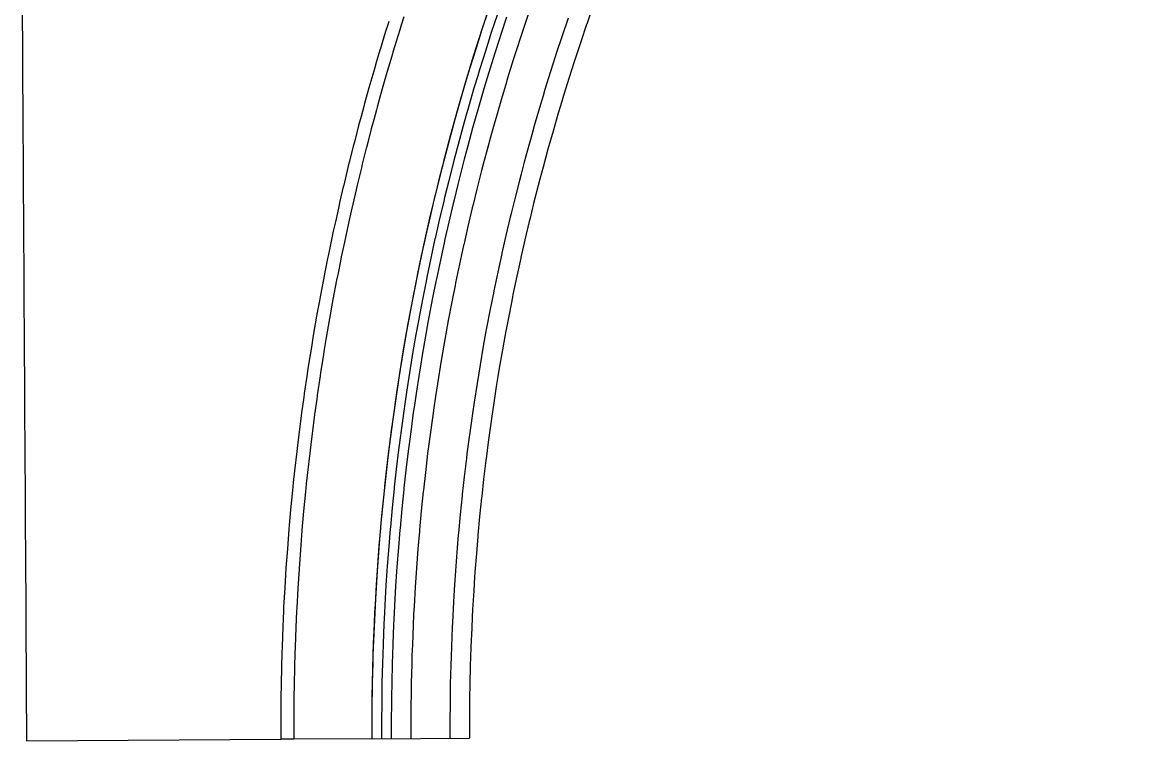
# Model space of a CAD drawing. Extents: x 2145380 to 2157287, y 139568 to 149130.
# Drawn here: x 2150891.5 to 2150948.2, y 148084.5 to 148121.3 of the extents above; entities that cross this region are included whole.
import ezdxf

# ---------------------------------------------------------------- set-up
doc = ezdxf.new("R2010")
doc.units = 0
doc.layers.add('PR_PREVIOUSLY CONSTRUCTED', color=7, linetype='Continuous')

msp = doc.modelspace()

# ---------------------------------------------------------------- linework, layer by layer
at = {"layer": 'PR_PREVIOUSLY CONSTRUCTED'}
msp.add_line((2150909.351, 148084.619), (2150914.345, 148084.649), dxfattribs=at)
for points in [[(2150917.502, 148122.133), (2150917.193, 148121.22), (2150916.885, 148120.287), (2150916.831, 148120.12), (2150916.586, 148119.351), (2150916.294, 148118.412), (2150916.198, 148118.096), (2150916.011, 148117.472), (2150915.736, 148116.528), (2150915.603, 148116.06), (2150915.469, 148115.582), (2150915.211, 148114.634), (2150915.046, 148114.013), (2150914.96, 148113.684), (2150914.718, 148112.732), (2150914.527, 148111.956), (2150914.484, 148111.778), (2150914.258, 148110.821), (2150914.047, 148109.89), (2150914.041, 148109.863), (2150913.832, 148108.903), (2150913.632, 148107.941), (2150913.606, 148107.815), (2150913.439, 148106.977), (2150913.255, 148106.012), (2150913.204, 148105.732), (2150913.08, 148105.045), (2150912.913, 148104.077), (2150912.84, 148103.642), (2150912.754, 148103.107), (2150912.603, 148102.136), (2150912.516, 148101.546), (2150912.461, 148101.163), (2150912.328, 148100.19), (2150912.231, 148099.444), (2150912.203, 148099.215), (2150912.086, 148098.239), (2150911.986, 148097.337), (2150911.978, 148097.263), (2150911.878, 148096.285), (2150911.787, 148095.307), (2150911.78, 148095.225), (2150911.705, 148094.328), (2150911.63, 148093.348), (2150911.614, 148093.11), (2150911.565, 148092.367), (2150911.507, 148091.386), (2150911.487, 148090.993), (2150911.459, 148090.405), (2150911.419, 148089.423), (2150911.4, 148088.873), (2150911.387, 148088.441), (2150911.364, 148087.458), (2150911.352, 148086.752), (2150911.349, 148086.476), (2150911.343, 148085.493), (2150911.345, 148084.631)], [(2150920.66, 148122.079), (2150920.345, 148121.175), (2150920.339, 148121.158), (2150920.038, 148120.269), (2150919.739, 148119.361), (2150919.686, 148119.199), (2150919.447, 148118.45), (2150919.163, 148117.536), (2150919.07, 148117.228), (2150918.888, 148116.62), (2150918.62, 148115.702), (2150918.49, 148115.246), (2150918.36, 148114.781), (2150918.108, 148113.858), (2150917.948, 148113.253), (2150917.865, 148112.933), (2150917.629, 148112.006), (2150917.443, 148111.251), (2150917.401, 148111.077), (2150917.182, 148110.146), (2150916.976, 148109.239), (2150916.97, 148109.213), (2150916.766, 148108.278), (2150916.571, 148107.342), (2150916.546, 148107.219), (2150916.384, 148106.404), (2150916.205, 148105.464), (2150916.155, 148105.192), (2150916.034, 148104.523), (2150915.871, 148103.58), (2150915.801, 148103.157), (2150915.717, 148102.636), (2150915.57, 148101.69), (2150915.485, 148101.116), (2150915.432, 148100.744), (2150915.302, 148099.796), (2150915.208, 148099.07), (2150915.18, 148098.847), (2150915.067, 148097.897), (2150914.969, 148097.018), (2150914.961, 148096.946), (2150914.864, 148095.995), (2150914.776, 148095.042), (2150914.769, 148094.963), (2150914.695, 148094.089), (2150914.623, 148093.135), (2150914.607, 148092.904), (2150914.559, 148092.18), (2150914.503, 148091.225), (2150914.483, 148090.842), (2150914.456, 148090.27), (2150914.417, 148089.314), (2150914.398, 148088.779), (2150914.386, 148088.358), (2150914.363, 148087.401), (2150914.352, 148086.714), (2150914.349, 148086.445), (2150914.343, 148085.488), (2150914.345, 148084.649)], [(2150891.45, 148121.745), (2150891.454, 148121.11), (2150891.458, 148120.553), (2150891.463, 148119.674), (2150891.465, 148119.366), (2150891.465, 148119.317), (2150891.471, 148118.245), (2150891.472, 148118.184), (2150891.479, 148117.007), (2150891.48, 148116.824), (2150891.481, 148116.731), (2150891.486, 148115.835), (2150891.489, 148115.409), (2150891.493, 148114.667), (2150891.496, 148114.168), (2150891.497, 148114.001), (2150891.5, 148113.504), (2150891.505, 148112.6), (2150891.507, 148112.345), (2150891.511, 148111.626), (2150891.514, 148111.204), (2150891.514, 148111.19), (2150891.521, 148110.039), (2150891.522, 148109.814), (2150891.526, 148109.102), (2150891.528, 148108.892), (2150891.53, 148108.429), (2150891.535, 148107.748), (2150891.539, 148107.049), (2150891.541, 148106.608), (2150891.541, 148106.596), (2150891.547, 148105.674), (2150891.548, 148105.47), (2150891.555, 148104.336), (2150891.555, 148104.304), (2150891.556, 148104.105), (2150891.562, 148103.204), (2150891.569, 148102.075), (2150891.571, 148101.627), (2150891.575, 148100.949), (2150891.582, 148099.825), (2150891.586, 148099.161), (2150891.589, 148098.703), (2150891.596, 148097.583), (2150891.601, 148096.704), (2150891.602, 148096.465), (2150891.609, 148095.348), (2150891.616, 148094.256), (2150891.616, 148094.233), (2150891.622, 148093.12), (2150891.629, 148092.008), (2150891.63, 148091.815), (2150891.636, 148090.896), (2150891.642, 148089.786), (2150891.645, 148089.378), (2150891.649, 148088.676), (2150891.656, 148087.567), (2150891.66, 148086.945), (2150891.662, 148086.458), (2150891.669, 148085.35), (2150891.674, 148084.513), (2150904.684, 148084.591)], [(2150910.213, 148121.323), (2150910.141, 148121.094), (2150910.051, 148120.807), (2150909.786, 148119.939), (2150909.76, 148119.851), (2150909.573, 148119.225), (2150909.476, 148118.892), (2150909.443, 148118.78), (2150909.2, 148117.93), (2150909.112, 148117.619), (2150908.973, 148117.115), (2150908.932, 148116.967), (2150908.793, 148116.454), (2150908.672, 148116.001), (2150908.485, 148115.285), (2150908.421, 148115.034), (2150908.411, 148114.994), (2150908.19, 148114.114), (2150908.177, 148114.064), (2150907.942, 148113.092), (2150907.905, 148112.94), (2150907.887, 148112.863), (2150907.714, 148112.118), (2150907.633, 148111.763), (2150907.495, 148111.142), (2150907.403, 148110.724), (2150907.373, 148110.583), (2150907.284, 148110.165), (2150907.124, 148109.401), (2150907.081, 148109.186), (2150906.958, 148108.575), (2150906.888, 148108.216), (2150906.886, 148108.205), (2150906.699, 148107.222), (2150906.663, 148107.029), (2150906.553, 148106.419), (2150906.521, 148106.239), (2150906.451, 148105.84), (2150906.35, 148105.253), (2150906.25, 148104.649), (2150906.188, 148104.266), (2150906.187, 148104.256), (2150906.061, 148103.456), (2150906.034, 148103.278), (2150905.889, 148102.289), (2150905.885, 148102.261), (2150905.86, 148102.087), (2150905.751, 148101.298), (2150905.622, 148100.307), (2150905.573, 148099.912), (2150905.501, 148099.314), (2150905.389, 148098.32), (2150905.326, 148097.732), (2150905.285, 148097.326), (2150905.189, 148096.331), (2150905.119, 148095.548), (2150905.101, 148095.334), (2150905.022, 148094.338), (2150904.952, 148093.36), (2150904.951, 148093.34), (2150904.888, 148092.342), (2150904.833, 148091.344), (2150904.825, 148091.17), (2150904.787, 148090.345), (2150904.75, 148089.345), (2150904.738, 148088.978), (2150904.72, 148088.346), (2150904.699, 148087.346), (2150904.691, 148086.785), (2150904.686, 148086.346), (2150904.682, 148085.346), (2150904.684, 148084.591)], [(2150910.989, 148121.558), (2150910.851, 148121.122), (2150910.78, 148120.894), (2150910.691, 148120.609), (2150910.427, 148119.746), (2150910.401, 148119.658), (2150910.216, 148119.035), (2150910.119, 148118.704), (2150910.087, 148118.594), (2150909.844, 148117.748), (2150909.757, 148117.438), (2150909.618, 148116.937), (2150909.578, 148116.79), (2150909.44, 148116.28), (2150909.32, 148115.83), (2150909.134, 148115.118), (2150909.07, 148114.868), (2150909.059, 148114.828), (2150908.84, 148113.953), (2150908.827, 148113.903), (2150908.593, 148112.937), (2150908.557, 148112.786), (2150908.539, 148112.71), (2150908.367, 148111.968), (2150908.286, 148111.615), (2150908.149, 148110.998), (2150908.058, 148110.582), (2150908.028, 148110.442), (2150907.939, 148110.026), (2150907.781, 148109.267), (2150907.737, 148109.053), (2150907.615, 148108.446), (2150907.545, 148108.089), (2150907.543, 148108.077), (2150907.357, 148107.1), (2150907.322, 148106.908), (2150907.212, 148106.302), (2150907.18, 148106.122), (2150907.11, 148105.726), (2150907.011, 148105.142), (2150906.911, 148104.541), (2150906.849, 148104.161), (2150906.848, 148104.151), (2150906.723, 148103.354), (2150906.696, 148103.178), (2150906.552, 148102.194), (2150906.548, 148102.166), (2150906.523, 148101.993), (2150906.415, 148101.209), (2150906.287, 148100.223), (2150906.238, 148099.83), (2150906.167, 148099.236), (2150906.055, 148098.248), (2150905.992, 148097.663), (2150905.951, 148097.259), (2150905.856, 148096.269), (2150905.786, 148095.491), (2150905.768, 148095.278), (2150905.689, 148094.287), (2150905.62, 148093.316), (2150905.619, 148093.295), (2150905.556, 148092.303), (2150905.502, 148091.31), (2150905.494, 148091.138), (2150905.456, 148090.317), (2150905.419, 148089.323), (2150905.407, 148088.958), (2150905.39, 148088.329), (2150905.369, 148087.335), (2150905.36, 148086.777), (2150905.356, 148086.34), (2150905.351, 148085.346), (2150905.354, 148084.595), (2150904.684, 148084.591)], [(2150915.296, 148121.853), (2150914.983, 148120.904), (2150914.929, 148120.734), (2150914.679, 148119.951), (2150914.382, 148118.996), (2150914.284, 148118.674), (2150914.094, 148118.039), (2150913.814, 148117.079), (2150913.679, 148116.602), (2150913.543, 148116.116), (2150913.279, 148115.152), (2150913.112, 148114.519), (2150913.025, 148114.185), (2150912.778, 148113.216), (2150912.584, 148112.426), (2150912.54, 148112.244), (2150912.311, 148111.271), (2150912.096, 148110.323), (2150912.09, 148110.296), (2150911.877, 148109.319), (2150911.673, 148108.34), (2150911.647, 148108.212), (2150911.477, 148107.359), (2150911.29, 148106.377), (2150911.237, 148106.092), (2150911.111, 148105.393), (2150910.941, 148104.408), (2150910.868, 148103.965), (2150910.779, 148103.421), (2150910.626, 148102.433), (2150910.538, 148101.832), (2150910.482, 148101.443), (2150910.346, 148100.452), (2150910.248, 148099.693), (2150910.219, 148099.46), (2150910.1, 148098.468), (2150909.998, 148097.549), (2150909.99, 148097.474), (2150909.889, 148096.479), (2150909.796, 148095.483), (2150909.789, 148095.4), (2150909.712, 148094.487), (2150909.636, 148093.489), (2150909.619, 148093.248), (2150909.569, 148092.492), (2150909.511, 148091.493), (2150909.49, 148091.093), (2150909.462, 148090.495), (2150909.421, 148089.495), (2150909.402, 148088.936), (2150909.389, 148088.496), (2150909.365, 148087.496), (2150909.353, 148086.778), (2150909.35, 148086.496), (2150909.344, 148085.496), (2150909.346, 148084.619)], [(2150915.771, 148121.695), (2150915.459, 148120.749), (2150915.404, 148120.581), (2150915.156, 148119.801), (2150914.86, 148118.85), (2150914.763, 148118.529), (2150914.573, 148117.897), (2150914.295, 148116.941), (2150914.16, 148116.466), (2150914.024, 148115.983), (2150913.762, 148115.022), (2150913.595, 148114.393), (2150913.509, 148114.06), (2150913.263, 148113.095), (2150913.07, 148112.308), (2150913.026, 148112.128), (2150912.798, 148111.159), (2150912.584, 148110.215), (2150912.578, 148110.188), (2150912.366, 148109.215), (2150912.163, 148108.24), (2150912.137, 148108.113), (2150911.968, 148107.264), (2150911.781, 148106.286), (2150911.729, 148106.002), (2150911.603, 148105.306), (2150911.434, 148104.325), (2150911.361, 148103.885), (2150911.273, 148103.342), (2150911.121, 148102.358), (2150911.033, 148101.76), (2150910.977, 148101.373), (2150910.842, 148100.387), (2150910.744, 148099.631), (2150910.715, 148099.399), (2150910.597, 148098.41), (2150910.495, 148097.496), (2150910.487, 148097.421), (2150910.386, 148096.43), (2150910.294, 148095.439), (2150910.287, 148095.356), (2150910.21, 148094.447), (2150910.135, 148093.454), (2150910.118, 148093.214), (2150910.068, 148092.46), (2150910.01, 148091.466), (2150909.99, 148091.068), (2150909.961, 148090.472), (2150909.92, 148089.477), (2150909.901, 148088.92), (2150909.888, 148088.482), (2150909.865, 148087.487), (2150909.853, 148086.771), (2150909.85, 148086.491), (2150909.844, 148085.495), (2150909.846, 148084.622)], [(2150916.242, 148121.537), (2150915.932, 148120.596), (2150915.878, 148120.428), (2150915.63, 148119.652), (2150915.336, 148118.705), (2150915.239, 148118.386), (2150915.05, 148117.756), (2150914.773, 148116.804), (2150914.638, 148116.332), (2150914.504, 148115.85), (2150914.243, 148114.894), (2150914.076, 148114.267), (2150913.99, 148113.935), (2150913.746, 148112.974), (2150913.553, 148112.192), (2150913.51, 148112.012), (2150913.282, 148111.047), (2150913.069, 148110.107), (2150913.063, 148110.08), (2150912.852, 148109.111), (2150912.65, 148108.141), (2150912.624, 148108.014), (2150912.456, 148107.169), (2150912.27, 148106.195), (2150912.218, 148105.913), (2150912.093, 148105.219), (2150911.924, 148104.243), (2150911.852, 148103.804), (2150911.764, 148103.264), (2150911.612, 148102.285), (2150911.525, 148101.689), (2150911.469, 148101.304), (2150911.335, 148100.321), (2150911.237, 148099.569), (2150911.208, 148099.338), (2150911.091, 148098.354), (2150910.99, 148097.443), (2150910.982, 148097.368), (2150910.881, 148096.382), (2150910.789, 148095.395), (2150910.782, 148095.313), (2150910.706, 148094.407), (2150910.631, 148093.419), (2150910.614, 148093.179), (2150910.565, 148092.43), (2150910.507, 148091.44), (2150910.486, 148091.043), (2150910.458, 148090.45), (2150910.417, 148089.459), (2150910.398, 148088.905), (2150910.385, 148088.468), (2150910.362, 148087.477), (2150910.35, 148086.765), (2150910.347, 148086.486), (2150910.341, 148085.495), (2150910.343, 148084.625)], [(2150919.394, 148121.483), (2150919.09, 148120.586), (2150918.787, 148119.67), (2150918.734, 148119.506), (2150918.493, 148118.75), (2150918.207, 148117.828), (2150918.112, 148117.517), (2150917.929, 148116.904), (2150917.659, 148115.977), (2150917.528, 148115.517), (2150917.396, 148115.048), (2150917.142, 148114.117), (2150916.981, 148113.506), (2150916.896, 148113.184), (2150916.659, 148112.248), (2150916.471, 148111.486), (2150916.429, 148111.31), (2150916.207, 148110.371), (2150916, 148109.456), (2150915.994, 148109.43), (2150915.788, 148108.486), (2150915.591, 148107.541), (2150915.566, 148107.418), (2150915.402, 148106.595), (2150915.222, 148105.647), (2150915.171, 148105.372), (2150915.049, 148104.697), (2150914.885, 148103.745), (2150914.814, 148103.319), (2150914.729, 148102.793), (2150914.581, 148101.839), (2150914.496, 148101.259), (2150914.442, 148100.884), (2150914.311, 148099.927), (2150914.216, 148099.194), (2150914.188, 148098.97), (2150914.073, 148098.011), (2150913.975, 148097.124), (2150913.967, 148097.052), (2150913.869, 148096.092), (2150913.779, 148095.13), (2150913.772, 148095.05), (2150913.698, 148094.168), (2150913.625, 148093.206), (2150913.609, 148092.973), (2150913.561, 148092.243), (2150913.505, 148091.279), (2150913.484, 148090.893), (2150913.457, 148090.315), (2150913.417, 148089.35), (2150913.399, 148088.81), (2150913.386, 148088.385), (2150913.363, 148087.42), (2150913.352, 148086.727), (2150913.349, 148086.455), (2150913.343, 148085.49), (2150913.345, 148084.643)], [(2150909.368, 148084.619), (2150905.354, 148084.595)]]:
    msp.add_lwpolyline(points, dxfattribs=at)
msp.add_arc((2151024.682, 148085.312), 115.333, 90.25913, 180.34425, dxfattribs=at)

doc.saveas('drawing.dxf')
